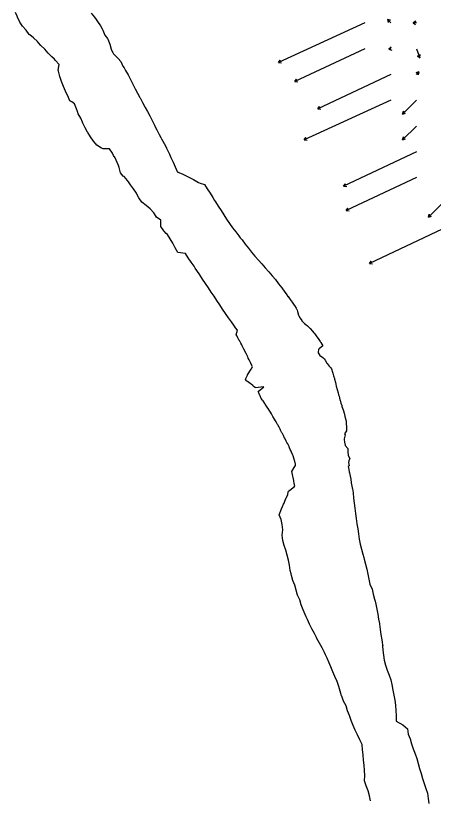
# Model space of a CAD drawing. Extents: x 954385 to 988206, y 1868364 to 1924553.
# Drawn here: x 956529 to 957340, y 1918863 to 1920383 of the extents above; entities that cross this region are included whole.
import ezdxf

# ---------------------------------------------------------------- set-up
doc = ezdxf.new("R2010")
doc.units = 0
for name, color, linetype in [('Default', 7, 'Continuous'), ('Perimeter', 7, 'Continuous'), ('Slopes', 7, 'Continuous')]:
    doc.layers.add(name, color=color, linetype=linetype)

msp = doc.modelspace()

# ---------------------------------------------------------------- linework, layer by layer
at = {"layer": 'Default'}
msp.add_arc((966995.8, 1926764.9), 11459.2, 211.46069, 214.07507, dxfattribs=at)
at = {"layer": 'Perimeter'}
for points in [[(957218.1, 1918860.4), (957215.6, 1918870.1), (957213, 1918879.7), (957209.6, 1918889.2), (957206.4, 1918898.8), (957206.7, 1918909.1), (957206, 1918919.2), (957205.3, 1918929.3), (957204.4, 1918939.3), (957203.3, 1918949.3), (957202.4, 1918959.4), (957201.4, 1918969.4), (957196.9, 1918978.6), (957192.6, 1918987.9), (957188.3, 1918997.2), (957184.3, 1919006.6), (957180.5, 1919015.9), (957176.9, 1919025.4), (957173.4, 1919034.8), (957170.5, 1919044.4), (957165.4, 1919053.5), (957161.9, 1919063), (957161.6, 1919064), (957159.2, 1919072.7), (957156.1, 1919082.2), (957153, 1919091.8), (957148.9, 1919101.1), (957144.9, 1919110.4), (957141.1, 1919119.8), (957137, 1919129.2), (957133.6, 1919136.7), (957133.6, 1919136.7), (957134, 1919136.8), (957130.6, 1919143.1), (957128.5, 1919147.7), (957123.8, 1919156.9), (957118.9, 1919166.1), (957113.6, 1919175.2), (957112.8, 1919176.9), (957109.3, 1919184.4), (957103.9, 1919193.5), (957099.6, 1919202.8), (957095.7, 1919212.1), (957093.2, 1919217.3), (957091.1, 1919221.3), (957087.2, 1919230.7), (957083.1, 1919240.1), (957080.3, 1919249.7), (957076.4, 1919259), (957073.5, 1919268.6), (957071, 1919278.3), (957067.2, 1919287.7), (957064.4, 1919297.3), (957063.5, 1919300.3), (957062.1, 1919307.1), (957060.7, 1919317), (957058.7, 1919326.8), (957056.3, 1919336.5), (957053.3, 1919346.1), (957050.5, 1919355.7), (957047.8, 1919365.4), (957046.2, 1919375.2), (957047.3, 1919385.7), (957046.3, 1919395.8), (957044.6, 1919405.6), (957040.2, 1919414.9), (957044.9, 1919426.2), (957049, 1919435.3), (957050, 1919437.6), (957051.6, 1919441.1), (957054.3, 1919447.7), (957054.6, 1919448.3), (957057.5, 1919454.4), (957058.2, 1919458.6), (957058.9, 1919460.7), (957069.4, 1919469.4), (957070.6, 1919471.2), (957069.8, 1919475.6), (957068.9, 1919480.5), (957068.7, 1919481.4), (957067.4, 1919487.2), (957066.9, 1919489.7), (957066.4, 1919493.1), (957065.2, 1919498.9), (957065.2, 1919499), (957069.6, 1919506.4), (957072.1, 1919510.8), (957071.9, 1919513.3), (957070.8, 1919519.2), (957070.5, 1919520.2), (957069.1, 1919525), (957067.7, 1919529.3), (957067.1, 1919530.7), (957064.6, 1919536.2), (957063.7, 1919538.1), (957062.1, 1919541.7), (957060.6, 1919545.1), (957060.6, 1919545.1), (957059.8, 1919546.8), (957059.7, 1919547.2), (957057, 1919552.6), (957055.6, 1919555.3), (957054.2, 1919557.9), (957051.4, 1919563.3), (957051.1, 1919563.8), (957048.6, 1919568.6), (957046.7, 1919572.3), (957045.9, 1919574), (957043.1, 1919579.3), (957042.4, 1919580.7), (957040.3, 1919584.6), (957037.8, 1919589.1), (957037.4, 1919589.9), (957034.5, 1919595.1), (957033.2, 1919597.4), (957031.5, 1919600.3), (957028.5, 1919605.5), (957028.4, 1919605.6), (957025.4, 1919610.7), (957023.6, 1919613.7), (957022.3, 1919615.8), (957019.3, 1919620.9), (957018.8, 1919621.8), (957016, 1919625.9), (957013.4, 1919629.7), (957012.5, 1919630.9), (957009.1, 1919635.8), (957007.9, 1919637.5), (957005.7, 1919640.7), (957003.4, 1919645.7), (957003.2, 1919646.1), (957000.8, 1919651.5), (956999.6, 1919654.2), (957010.4, 1919662.8), (956994.2, 1919661.3), (956993.7, 1919661.7), (956990.3, 1919664.7), (956989.3, 1919665.5), (956986.1, 1919668), (956985.8, 1919668.1), (956984.1, 1919669.4), (956978.9, 1919673.2), (956977.5, 1919674.2), (956976.9, 1919674.7), (956976.9, 1919674.7), (956975.2, 1919677.9), (956979.1, 1919685.6), (956979.1, 1919686.6), (956985.8, 1919697.1), (956988.7, 1919701.6), (956987.2, 1919704.7), (956984.7, 1919710.2), (956984.7, 1919710.2), (956982.1, 1919715.6), (956980.5, 1919718.8), (956979.5, 1919721), (956976.8, 1919726.4), (956976.4, 1919727.3), (956974.2, 1919731.8), (956972.1, 1919735.9), (956971.5, 1919737.2), (956968.7, 1919742.5), (956967.7, 1919744.3), (956965.9, 1919747.8), (956963.2, 1919752.8), (956963, 1919753.1), (956960.1, 1919758.4), (956958.7, 1919761.1), (956957.2, 1919763.7), (956959.8, 1919772.7), (956959.4, 1919773.1), (956956, 1919777.4), (956953.5, 1919780.9), (956947.7, 1919789), (956941.9, 1919797.2), (956936.1, 1919805.3), (956930.4, 1919813.5), (956925, 1919821.9), (956919.5, 1919830.3), (956914, 1919838.7), (956908.5, 1919847), (956903, 1919855.4), (956897.5, 1919863.7), (956891.9, 1919872), (956886.3, 1919880.3), (956880.7, 1919888.6), (956877.5, 1919893.3), (956875.2, 1919896.9), (956869.6, 1919905.2), (956864, 1919913.5), (956858.8, 1919922), (956843.8, 1919923.9), (956838.8, 1919932.7), (956833.9, 1919941.5), (956828.9, 1919950.1), (956823.6, 1919958.6), (956820.9, 1919960.7), (956816.6, 1919965.9), (956811, 1919974.2), (956810.7, 1919986.1), (956802.3, 1919992.5), (956798.6, 1919998.4), (956796.9, 1920000.9), (956789.9, 1920008.2), (956782.2, 1920015.1), (956773.9, 1920021.5), (956767.7, 1920029.5), (956767.5, 1920030.2), (956767.4, 1920030.2), (956763.6, 1920038.8), (956757.7, 1920046.9), (956751.7, 1920054.8), (956751.7, 1920054.8), (956747.7, 1920060.6), (956745.9, 1920063.1), (956739.6, 1920070.9), (956737.7, 1920071.7), (956732.3, 1920078.1), (956730.1, 1920088.8), (956728.7, 1920092.1), (956726, 1920098.1), (956721.8, 1920107.4), (956719.1, 1920111.9), (956716.6, 1920116), (956711.3, 1920124.5), (956698.7, 1920124.7), (956695.8, 1920126.3), (956686.4, 1920132.1), (956680.4, 1920138.8), (956679.9, 1920139.8), (956674.3, 1920148.2), (956668.9, 1920156.7), (956668.6, 1920157.3), (956663.9, 1920165.4), (956659.4, 1920174.5), (956658.3, 1920176.7), (956655.6, 1920184.1), (956650.5, 1920192.7), (956648.9, 1920196.8), (956646.8, 1920202.3), (956643.1, 1920211.9), (956637.6, 1920215.6), (956634.2, 1920218.1), (956630.1, 1920227.5), (956626.4, 1920234.4), (956625.5, 1920236.4), (956621.5, 1920245.9), (956620.3, 1920248.6), (956617.9, 1920255), (956617.7, 1920255.4), (956614.3, 1920265.1), (956611.7, 1920275.4), (956611.6, 1920277), (956613.4, 1920288.4), (956606.3, 1920295.8), (956604.4, 1920298.3), (956599.1, 1920303.1), (956591.8, 1920310.4), (956588.5, 1920314.1), (956585.4, 1920318.2), (956578, 1920325.4), (956573.1, 1920330.2), (956571, 1920332.8), (956563.4, 1920339.9), (956556.3, 1920345.5), (956555.1, 1920346.5), (956549, 1920354.6), (956542.4, 1920362.3), (956542.3, 1920362.6), (956536.8, 1920370.6), (956532.5, 1920379.8), (956531.7, 1920381.7), (956531.6, 1920381.8), (956528.8, 1920389.4)], [(956675.7, 1920387.6), (956682.1, 1920379.8), (956685.2, 1920375.8), (956688, 1920371.8), (956693.5, 1920363.5), (956697, 1920357.7), (956698.3, 1920354.8), (956701.7, 1920345.2), (956707.1, 1920338.4), (956707.8, 1920337.3), (956711.8, 1920328), (956714.4, 1920317.8), (956714.5, 1920317.4), (956717.7, 1920311.7), (956719, 1920309), (956726.2, 1920301.8), (956727.8, 1920300.2), (956732.8, 1920294.2), (956737.2, 1920285.2), (956739.2, 1920281.8), (956742.3, 1920276.7), (956747.2, 1920268), (956749.8, 1920262.8), (956751.6, 1920259), (956756.2, 1920250.1), (956759.7, 1920243.4), (956760.9, 1920241.2), (956765.6, 1920232.4), (956770, 1920224.2), (956770.3, 1920223.6), (956774.9, 1920214.7), (956779.7, 1920205.9), (956780.2, 1920204.9), (956784.5, 1920197.2), (956789.3, 1920188.4), (956790.7, 1920185.9), (956793.9, 1920179.5), (956798.4, 1920170.6), (956800.6, 1920166.4), (956802.9, 1920161.6), (956807.6, 1920152.8), (956810.6, 1920147), (956812.2, 1920143.9), (956817, 1920135.1), (956820.9, 1920127.8), (956821.7, 1920126.3), (956826.1, 1920117.2), (956827.3, 1920114.4), (956830.3, 1920108), (956830.4, 1920108), (956834.5, 1920098.8), (956838.6, 1920089.5), (956842.4, 1920080.9), (956843, 1920081.2), (956842.5, 1920080), (956853.7, 1920075.6), (956863.9, 1920070.4), (956874, 1920065.2), (956883.8, 1920059.7), (956886.8, 1920058.1), (956895.8, 1920055.7), (956900.9, 1920047.1), (956906.3, 1920038.7), (956911.8, 1920030.3), (956915.2, 1920024.5), (956917, 1920021.8), (956922.2, 1920013.2), (956927.7, 1920004.9), (956933.2, 1919996.5), (956938.5, 1919988), (956944.2, 1919979.8), (956950.1, 1919971.7), (956956.3, 1919963.8), (956962.2, 1919955.8), (956964.9, 1919952.4), (956968.5, 1919948), (956974.5, 1919940), (956980.8, 1919932.1), (956986.9, 1919924.2), (956993.4, 1919916.5), (957000.1, 1919909), (957006.8, 1919901.4), (957013.4, 1919893.8), (957020.2, 1919886.3), (957026.7, 1919878.6), (957033.3, 1919871), (957039.5, 1919863.2), (957045.4, 1919855.1), (957051.3, 1919847), (957053.8, 1919843.6), (957057.4, 1919838.5), (957057.7, 1919838), (957061.7, 1919832.4), (957063.7, 1919829.8), (957065.9, 1919827.1), (957069.8, 1919821.5), (957070, 1919821), (957073.6, 1919815.8), (957075.2, 1919811.6), (957075.8, 1919809.2), (957077.8, 1919802.4), (957078.6, 1919801), (957081.3, 1919796.6), (957084.2, 1919791.8), (957084.8, 1919790.8), (957090, 1919786), (957092.3, 1919784.1), (957095.7, 1919781.4), (957100.6, 1919776.4), (957100.7, 1919776.4), (957105.1, 1919771.1), (957107.7, 1919768), (957109.6, 1919765.7), (957113.9, 1919760.2), (957114.5, 1919759.4), (957117.8, 1919754.6), (957120.2, 1919751), (957120.2, 1919751), (957120.6, 1919750.3), (957121.6, 1919748.8), (957125.2, 1919742.9), (957117.9, 1919736.7), (957116.7, 1919735.7), (957116.1, 1919730.5), (957116.4, 1919729.2), (957118.5, 1919724.9), (957119.1, 1919724.5), (957125.3, 1919720), (957127.6, 1919717.4), (957129.8, 1919714.6), (957133.1, 1919708.7), (957133.4, 1919708.2), (957137.5, 1919703.2), (957140.5, 1919699.7), (957142.1, 1919697.8), (957144.3, 1919691.3), (957144.7, 1919689.7), (957146.2, 1919684.6), (957147.7, 1919679.2), (957148, 1919678), (957149.6, 1919671.3), (957150.3, 1919668.5), (957151.3, 1919664.6), (957153, 1919658), (957153, 1919657.9), (957154.9, 1919651.4), (957156, 1919647.6), (957156.8, 1919644.8), (957158.6, 1919638.2), (957158.9, 1919637.2), (957160.5, 1919631.6), (957162, 1919626.8), (957162.5, 1919625.2), (957164.5, 1919618.7), (957165.1, 1919616.6), (957166.5, 1919612.2), (957168.1, 1919606.2), (957168.2, 1919605.6), (957169.9, 1919599), (957170.3, 1919595.7), (957170.6, 1919592.1), (957171, 1919585.1), (957171, 1919584.6), (957171.1, 1919582.5), (957171.1, 1919582.5), (957171.3, 1919578.1), (957167.5, 1919572.2), (957168.8, 1919570.2), (957166.4, 1919562.4), (957166.7, 1919560.8), (957167.6, 1919555.8), (957168.5, 1919550.3), (957168.8, 1919549.2), (957173.6, 1919543.7), (957173.9, 1919540.9), (957174.1, 1919536.9), (957174.5, 1919530.1), (957174.5, 1919530.1), (957177.4, 1919524), (957175.8, 1919519.6), (957175.2, 1919516.5), (957176.2, 1919509.9), (957174.6, 1919508.4), (957175.8, 1919502.9), (957176.7, 1919498.1), (957177.1, 1919496.4), (957178.3, 1919489.9), (957178.7, 1919487.8), (957179.6, 1919483.4), (957180.6, 1919477.5), (957180.6, 1919476.8), (957181.9, 1919470.4), (957182.4, 1919467.3), (957182.7, 1919465.3), (957184, 1919457.4), (957185.1, 1919447.4), (957186.3, 1919437.4), (957187.6, 1919427.5), (957188.9, 1919417.5), (957190.3, 1919407.6), (957191.6, 1919397.6), (957193, 1919387.7), (957194.6, 1919377.8), (957196, 1919367.9), (957198.1, 1919358.1), (957200.5, 1919348.4), (957203.1, 1919338.7), (957204.7, 1919332), (957205.6, 1919329), (957208.1, 1919319.3), (957210.8, 1919309.7), (957212.7, 1919299.9), (957214.7, 1919290.1), (957216.7, 1919280.3), (957220.9, 1919271), (957223.3, 1919261.3), (957225.7, 1919251.6), (957226.7, 1919247.3), (957228, 1919241.8), (957230.1, 1919232), (957232, 1919222.2), (957233.7, 1919212.4), (957235.1, 1919204.3), (957235.4, 1919202.5), (957236.8, 1919192.5), (957238.2, 1919182.6), (957239.6, 1919172.7), (957240.4, 1919167.7), (957241.4, 1919162.8), (957241.8, 1919161), (957241.1, 1919160.8), (957242.1, 1919152.7), (957243.2, 1919142.8), (957244.6, 1919132.8), (957247.2, 1919123.1), (957249.9, 1919113.5), (957254.2, 1919104.2), (957257.4, 1919094.7), (957259.1, 1919085.8), (957261, 1919075), (957263.2, 1919065.2), (957264.9, 1919055.4), (957266.4, 1919045.5), (957267.2, 1919035.4), (957268, 1919025.3), (957267.8, 1919015), (957280.9, 1919007.7), (957289.9, 1918999.5), (957291.3, 1918989.6), (957295, 1918980.1), (957297.4, 1918970.4), (957300.7, 1918960.9), (957304.3, 1918951.5), (957308, 1918942.1), (957310.6, 1918932.4), (957313.1, 1918922.7), (957316, 1918913.1), (957318.9, 1918903.5), (957322.2, 1918894), (957325.1, 1918884.4), (957328.3, 1918874.9), (957329.8, 1918865), (957331.2, 1918855)]]:
    msp.add_lwpolyline(points, dxfattribs=at)
at = {"layer": 'Slopes'}
for points in [[(957257.1, 1920368.9), (957250.8, 1920375.7), (957256.5, 1920374), (957250.8, 1920375.7), (957252.1, 1920369.9)], [(957307.1, 1920368.9), (957300.4, 1920369.2), (957305.7, 1920372), (957300.4, 1920369.2), (957305.4, 1920366)], [(957207.1, 1920368.9), (957039, 1920292.1), (957042.5, 1920297), (957039, 1920292.1), (957045, 1920291.5)], [(957207.1, 1920318.9), (957070.6, 1920255), (957074, 1920259.9), (957070.6, 1920255), (957076.6, 1920254.5)], [(957257.1, 1920318.9), (957253.5, 1920318.3), (957258.1, 1920322.1), (957253.5, 1920318.3), (957259.1, 1920316.2)], [(957307.1, 1920318.9), (957313.7, 1920301.5), (957309, 1920305.3), (957313.7, 1920301.5), (957314.6, 1920307.4)], [(957257.1, 1920268.9), (957115.7, 1920202), (957119.1, 1920206.9), (957115.7, 1920202), (957121.7, 1920201.5)], [(957307.1, 1920268.9), (957311.5, 1920274.2), (957310.5, 1920268.3), (957311.5, 1920274.2), (957305.9, 1920272.2)], [(957257.1, 1920218.9), (957089, 1920142.1), (957092.5, 1920147), (957089, 1920142.1), (957095, 1920141.5)], [(957307.1, 1920218.9), (957280.2, 1920192.2), (957281.8, 1920198), (957280.2, 1920192.2), (957286, 1920193.8)], [(957307.1, 1920168.9), (957280.2, 1920142.2), (957281.8, 1920148), (957280.2, 1920142.2), (957286, 1920143.8)], [(957307.1, 1920118.9), (957165.7, 1920052), (957169.1, 1920056.9), (957165.7, 1920052), (957171.7, 1920051.5)], [(957307.1, 1920068.9), (957170.6, 1920005), (957174, 1920009.9), (957170.6, 1920005), (957176.6, 1920004.5)], [(957357.1, 1920018.9), (957330.2, 1919992.2), (957331.8, 1919998), (957330.2, 1919992.2), (957336, 1919993.8)], [(957357.1, 1919968.9), (957215.7, 1919902), (957219.1, 1919906.9), (957215.7, 1919902), (957221.7, 1919901.5)]]:
    msp.add_lwpolyline(points, dxfattribs=at)

doc.saveas('drawing.dxf')
